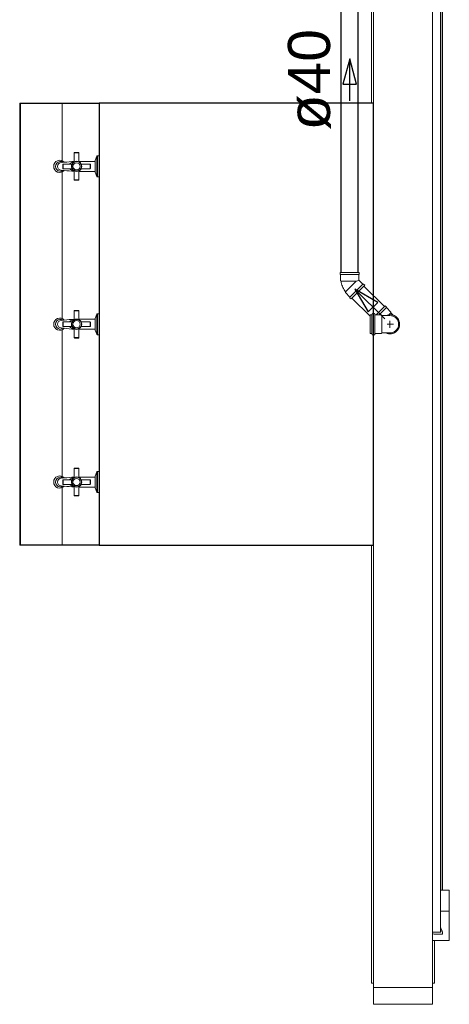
# Model space of a CAD drawing. Header units: millimetres. Extents: x 567 to 934, y -1 to 364.
# Tile 299 of 656: x 669.91 to 671.95, y 219.95 to 224.63. Entities that reach past the tile are written whole.
import ezdxf

# ---------------------------------------------------------------- set-up
doc = ezdxf.new("R2010")
doc.units = ezdxf.units.MM
doc.header["$MEASUREMENT"] = 0
doc.linetypes.add('NULL', pattern=[0])
doc.layers.add('ARQ FINA', color=8, linetype='Continuous')
for name, color, linetype, lineweight in [('Simbolos', 14, 'Continuous', 20), ('Simbolos_int', 14, 'Continuous', 15), ('TQ-Condutos', 14, 'Continuous', 25), ('TQ-Sentido conduto', 14, 'Continuous', 30), ('TQ-Textos conduto', 7, 'Continuous', 9)]:
    doc.layers.add(name, color=color, linetype=linetype, lineweight=lineweight)
doc.styles.add('Arial', font='arial.ttf')

msp = doc.modelspace()

# ---------------------------------------------------------------- linework, layer by layer
at = {"layer": 'ARQ FINA', "lineweight": 5}
for p, q in [((671.8714, 220.0295), (671.8714, 228.4289)), ((671.8714, 226.2921), (671.8714, 220.2921)), ((671.9096, 220.2921), (671.9096, 226.2921)), ((671.9106, 226.0921), (671.9106, 220.4921)), ((671.9196, 220.4921), (671.9196, 226.0921)), ((671.9197, 220.4921), (671.9197, 226.0921)), ((671.5814, 225.4232), (671.5814, 224.2332)), ((671.5914, 225.4332), (671.5914, 220.0295)), ((669.9094, 224.2312), (669.9134, 224.2312)), ((669.9094, 224.2312), (669.9094, 222.1312)), ((669.9094, 224.2312), (670.2874, 224.2312)), ((669.9094, 224.2312), (669.9094, 224.2292)), ((670.2874, 224.2292), (669.9094, 224.2292)), ((669.9134, 224.2312), (669.9134, 222.1312)), ((670.1111, 224.2292), (670.1111, 223.9575)), ((671.5914, 224.2332), (670.2874, 224.2332)), ((670.2874, 224.2332), (670.2874, 222.1292)), ((670.2894, 224.2312), (670.2894, 222.1312)), ((671.5894, 224.2312), (670.2894, 224.2312)), ((671.5894, 222.1312), (671.5894, 224.2312)), ((670.1689, 223.9548), (670.1689, 223.995)), ((670.1908, 223.995), (670.1689, 223.995)), ((670.1709, 223.997), (670.1888, 223.997)), ((670.1908, 223.995), (670.1908, 223.9548)), ((670.2685, 223.9589), (670.2766, 223.9793)), ((670.2766, 223.8831), (670.2766, 223.9793)), ((670.2794, 223.9812), (670.2874, 223.9812)), ((670.2794, 223.9812), (670.2794, 223.8812)), ((670.121, 223.9508), (670.1069, 223.949)), ((670.114, 223.9222), (670.114, 223.9402)), ((670.116, 223.9422), (670.116, 223.9202)), ((670.1585, 223.9422), (670.116, 223.9422)), ((670.1908, 223.9548), (670.2685, 223.9548)), ((670.2012, 223.9422), (670.2437, 223.9422)), ((670.2437, 223.9422), (670.2437, 223.9202)), ((670.2457, 223.9222), (670.2457, 223.9402)), ((670.2685, 223.9548), (670.2685, 223.9589)), ((670.2685, 223.9548), (670.2685, 223.9076)), ((670.121, 223.9116), (670.1069, 223.9133)), ((670.1111, 223.9049), (670.1111, 223.2075)), ((670.116, 223.9202), (670.1585, 223.9202)), ((670.1689, 223.8673), (670.1689, 223.9076)), ((670.2685, 223.9076), (670.1908, 223.9076)), ((670.1908, 223.9076), (670.1908, 223.8673)), ((670.2437, 223.9202), (670.2012, 223.9202)), ((670.2685, 223.9034), (670.2685, 223.9076)), ((670.2766, 223.8831), (670.2685, 223.9034)), ((670.2874, 223.8812), (670.2794, 223.8812)), ((670.1689, 223.8673), (670.1908, 223.8673)), ((670.1888, 223.8653), (670.1709, 223.8653)), ((670.1689, 223.2048), (670.1689, 223.245)), ((670.1908, 223.245), (670.1689, 223.245)), ((670.1709, 223.247), (670.1888, 223.247)), ((670.1908, 223.245), (670.1908, 223.2048)), ((670.2685, 223.2089), (670.2766, 223.2293)), ((670.2766, 223.1331), (670.2766, 223.2293)), ((670.2794, 223.2312), (670.2874, 223.2312)), ((670.2794, 223.2312), (670.2794, 223.1312)), ((670.121, 223.2008), (670.1069, 223.199)), ((670.114, 223.1722), (670.114, 223.1902)), ((670.116, 223.1922), (670.116, 223.1702)), ((670.1585, 223.1922), (670.116, 223.1922)), ((670.1908, 223.2048), (670.2685, 223.2048)), ((670.2012, 223.1922), (670.2437, 223.1922)), ((670.2437, 223.1922), (670.2437, 223.1702)), ((670.2457, 223.1722), (670.2457, 223.1902)), ((670.2685, 223.2048), (670.2685, 223.2089)), ((670.2685, 223.2048), (670.2685, 223.1576)), ((670.121, 223.1616), (670.1069, 223.1633)), ((670.1111, 223.1549), (670.1111, 222.4575)), ((670.116, 223.1702), (670.1585, 223.1702)), ((670.1689, 223.1173), (670.1689, 223.1576)), ((670.2685, 223.1576), (670.1908, 223.1576)), ((670.1908, 223.1576), (670.1908, 223.1173)), ((670.2437, 223.1702), (670.2012, 223.1702)), ((670.2685, 223.1534), (670.2685, 223.1576)), ((670.2766, 223.1331), (670.2685, 223.1534)), ((670.2874, 223.1312), (670.2794, 223.1312)), ((670.1689, 223.1173), (670.1908, 223.1173)), ((670.1888, 223.1153), (670.1709, 223.1153)), ((670.1689, 222.4548), (670.1689, 222.495)), ((670.1908, 222.495), (670.1689, 222.495)), ((670.1709, 222.497), (670.1888, 222.497)), ((670.1908, 222.495), (670.1908, 222.4548)), ((670.2685, 222.4589), (670.2766, 222.4793)), ((670.2766, 222.3831), (670.2766, 222.4793)), ((670.2794, 222.4812), (670.2874, 222.4812)), ((670.2794, 222.4812), (670.2794, 222.3812)), ((670.121, 222.4508), (670.1069, 222.449)), ((670.114, 222.4222), (670.114, 222.4402)), ((670.116, 222.4422), (670.116, 222.4202)), ((670.1585, 222.4422), (670.116, 222.4422)), ((670.1908, 222.4548), (670.2685, 222.4548)), ((670.2012, 222.4422), (670.2437, 222.4422)), ((670.2437, 222.4422), (670.2437, 222.4202)), ((670.2457, 222.4222), (670.2457, 222.4402)), ((670.2685, 222.4548), (670.2685, 222.4589)), ((670.2685, 222.4548), (670.2685, 222.4076)), ((670.121, 222.4116), (670.1069, 222.4133)), ((670.1111, 222.4049), (670.1111, 222.1332)), ((670.116, 222.4202), (670.1585, 222.4202)), ((670.1689, 222.3673), (670.1689, 222.4076)), ((670.2685, 222.4076), (670.1908, 222.4076)), ((670.1908, 222.4076), (670.1908, 222.3673)), ((670.2437, 222.4202), (670.2012, 222.4202)), ((670.2685, 222.4034), (670.2685, 222.4076)), ((670.2766, 222.3831), (670.2685, 222.4034)), ((670.2874, 222.3812), (670.2794, 222.3812)), ((670.1689, 222.3673), (670.1908, 222.3673)), ((670.1888, 222.3653), (670.1709, 222.3653)), ((669.9094, 222.1332), (670.2874, 222.1332)), ((669.9094, 222.1332), (669.9094, 222.1312)), ((669.9134, 222.1312), (669.9094, 222.1312)), ((670.2874, 222.1312), (669.9094, 222.1312)), ((670.2874, 222.1292), (671.5914, 222.1292)), ((670.2894, 222.1312), (671.5894, 222.1312)), ((671.5814, 222.1292), (671.5814, 220.0495)), ((671.9514, 220.4921), (671.9096, 220.4921)), ((671.9514, 220.4521), (671.9514, 220.4921)), ((671.9514, 220.4521), (671.9514, 220.3921)), ((671.9514, 220.3921), (671.9096, 220.3921)), ((671.9514, 220.3521), (671.9514, 220.3921)), ((671.9514, 220.3521), (671.9514, 220.2521)), ((671.8714, 220.2921), (671.9096, 220.2921)), ((671.9106, 220.2921), (671.8714, 220.2921)), ((671.8714, 220.2921), (671.8714, 220.2901)), ((671.8794, 220.2821), (671.9196, 220.2821)), ((671.9106, 220.3121), (671.9106, 220.2921)), ((671.9514, 220.2521), (671.8714, 220.2521)), ((671.8814, 220.2521), (671.8814, 220.0495)), ((671.5914, 220.0495), (671.5814, 220.0495)), ((671.8814, 220.0495), (671.8714, 220.0495)), ((671.5914, 220.0295), (671.5914, 219.9495)), ((671.8714, 220.0295), (671.5914, 220.0295)), ((671.5914, 220.0295), (671.8714, 220.0295)), ((671.5914, 219.9495), (671.5914, 220.0295)), ((671.8714, 219.9495), (671.8714, 220.0295)), ((671.8714, 220.0295), (671.8714, 219.9495)), ((671.5914, 219.9495), (671.8714, 219.9495)), ((671.8714, 219.9495), (671.5914, 219.9495))]:
    msp.add_line(p, q, dxfattribs=at)
for centre, radius in [((670.1799, 223.9312), 0.023), ((670.1799, 223.9312), 0.0171), ((670.1799, 223.1812), 0.023), ((670.1799, 223.1812), 0.0171), ((670.1799, 222.4312), 0.023), ((670.1799, 222.4312), 0.0171)]:
    msp.add_circle(centre, radius, dxfattribs=at)
for centre, radius, start, end in [((670.1709, 223.995), 0.002, 90, 180), ((670.1888, 223.995), 0.002, 0, 90), ((670.2794, 223.9782), 0.003, 90, 158.3999), ((670.0999, 223.9312), 0.0288, 42.775, 317.2143), ((670.1032, 223.9312), 0.0231, 55.2469, 304.7531), ((670.1069, 223.9312), 0.0178, 90, 180), ((670.1069, 223.9312), 0.0178, 180, 270), ((670.116, 223.9402), 0.002, 90, 180), ((670.116, 223.9222), 0.002, 180, 270), ((670.2249, 223.0057), 0.9507, 93.3746, 96.2701), ((670.1743, 223.916), 0.0383, 98.1656, 136.9062), ((670.1733, 223.9312), 0.0184, 143.4959, 216.5041), ((670.1798, 223.9312), 0.0245, 26.6055, 153.3945), ((670.1585, 223.9442), 0.00201, 270, 330), ((670.2012, 223.9442), 0.00201, 210, 270), ((670.1864, 223.9312), 0.0184, 323.4959, 36.5041), ((670.2437, 223.9402), 0.002, 0, 90), ((670.2437, 223.9222), 0.002, 270, 0), ((670.2249, 224.8566), 0.9507, 263.7297, 266.6254), ((670.1743, 223.9464), 0.0383, 223.0938, 261.8344), ((670.1798, 223.9312), 0.0245, 206.6055, 333.3945), ((670.1798, 223.9312), 0.0245, 206.6055, 243.5722), ((670.1585, 223.9182), 0.00202, 36.1104, 90), ((670.2012, 223.9182), 0.00202, 90, 143.8896), ((670.2794, 223.8842), 0.003, 201.6001, 270), ((670.1709, 223.8673), 0.002, 180, 270), ((670.1888, 223.8673), 0.002, 270, 0), ((670.1709, 223.245), 0.002, 90, 180), ((670.1888, 223.245), 0.002, 0, 90), ((670.2794, 223.2282), 0.003, 90, 158.3999), ((670.0999, 223.1812), 0.0288, 42.775, 317.2143), ((670.1032, 223.1812), 0.0231, 55.2469, 304.7531), ((670.1069, 223.1812), 0.0178, 90, 180), ((670.1069, 223.1812), 0.0178, 180, 270), ((670.116, 223.1902), 0.002, 90, 180), ((670.2249, 222.2557), 0.9507, 93.3746, 96.2701), ((670.1743, 223.166), 0.0383, 98.1656, 136.9062), ((670.1733, 223.1812), 0.0184, 143.4959, 216.5041), ((670.1798, 223.1812), 0.0245, 26.6055, 153.3945), ((670.1585, 223.1942), 0.00201, 270, 330), ((670.2012, 223.1942), 0.00201, 210, 270), ((670.1864, 223.1812), 0.0184, 323.4959, 36.5041), ((670.2437, 223.1902), 0.002, 0, 90), ((670.116, 223.1722), 0.002, 180, 270), ((670.2249, 224.1066), 0.9507, 263.7297, 266.6254), ((670.1743, 223.1964), 0.0383, 223.0938, 261.8344), ((670.1798, 223.1812), 0.0245, 206.6055, 333.3945), ((670.1798, 223.1812), 0.0245, 206.6055, 243.5722), ((670.1585, 223.1682), 0.00202, 36.1104, 90), ((670.2012, 223.1682), 0.00202, 90, 143.8896), ((670.2437, 223.1722), 0.002, 270, 0), ((670.2794, 223.1342), 0.003, 201.6001, 270), ((670.1709, 223.1173), 0.002, 180, 270), ((670.1888, 223.1173), 0.002, 270, 0), ((670.1709, 222.495), 0.002, 90, 180), ((670.1888, 222.495), 0.002, 0, 90), ((670.2794, 222.4782), 0.003, 90, 158.3999), ((670.0999, 222.4312), 0.0288, 42.775, 317.2143), ((670.1032, 222.4312), 0.0231, 55.2469, 304.7531), ((670.1069, 222.4312), 0.0178, 90, 180), ((670.1069, 222.4312), 0.0178, 180, 270), ((670.116, 222.4402), 0.002, 90, 180), ((670.2249, 221.5057), 0.9507, 93.3746, 96.2701), ((670.1743, 222.416), 0.0383, 98.1656, 136.9062), ((670.1733, 222.4312), 0.0184, 143.4959, 216.5041), ((670.1798, 222.4312), 0.0245, 26.6055, 153.3945), ((670.1585, 222.4442), 0.00201, 270, 330), ((670.2012, 222.4442), 0.00201, 210, 270), ((670.1864, 222.4312), 0.0184, 323.4959, 36.5041), ((670.2437, 222.4402), 0.002, 0, 90), ((670.116, 222.4222), 0.002, 180, 270), ((670.2249, 223.3566), 0.9507, 263.7297, 266.6254), ((670.1743, 222.4464), 0.0383, 223.0938, 261.8344), ((670.1798, 222.4312), 0.0245, 206.6055, 333.3945), ((670.1798, 222.4312), 0.0245, 206.6055, 243.5722), ((670.1585, 222.4182), 0.00202, 36.1104, 90), ((670.2012, 222.4182), 0.00202, 90, 143.8896), ((670.2437, 222.4222), 0.002, 270, 0), ((670.2794, 222.3842), 0.003, 201.6001, 270), ((670.1709, 222.3673), 0.002, 180, 270), ((670.1888, 222.3673), 0.002, 270, 0), ((671.8794, 220.2901), 0.00799, 180, 270), ((671.8755, 220.2852), 0.0442, 355.9394, 37.4394)]:
    msp.add_arc(centre, radius, start, end, dxfattribs=at)
at = {"layer": 'Simbolos'}
for p, q in [((671.5237, 223.4275), (671.4325, 223.4275)), ((671.4325, 223.4275), (671.4325, 223.4195)), ((671.4325, 223.4195), (671.4345, 223.4175)), ((671.4345, 223.4175), (671.4345, 223.3875)), ((671.5237, 223.4195), (671.5217, 223.4175)), ((671.5217, 223.4175), (671.5217, 223.3906)), ((671.5237, 223.4275), (671.5237, 223.4195)), ((671.4345, 223.3875), (671.4369, 223.3851)), ((671.5492, 223.3659), (671.4847, 223.3014)), ((671.5407, 223.3715), (671.5217, 223.3906)), ((671.5435, 223.3715), (671.5407, 223.3715)), ((671.5492, 223.3659), (671.5435, 223.3715)), ((671.4578, 223.3311), (671.4578, 223.3345)), ((671.4791, 223.3099), (671.4578, 223.3311)), ((671.4791, 223.3071), (671.4791, 223.3099)), ((671.4847, 223.3014), (671.4791, 223.3071)), ((671.6465, 223.2686), (671.6032, 223.2253)), ((671.6465, 223.2686), (671.6522, 223.2629)), ((671.5754, 223.2253), (671.5754, 223.1371)), ((671.5754, 223.2253), (671.5816, 223.2253)), ((671.5844, 223.2298), (671.5836, 223.2268)), ((671.5863, 223.2313), (671.5959, 223.2313)), ((671.5979, 223.2295), (671.5981, 223.2271)), ((671.6, 223.2253), (671.6284, 223.2253)), ((671.6284, 223.2253), (671.6313, 223.2224)), ((671.6499, 223.2224), (671.6313, 223.2224)), ((671.6694, 223.2224), (671.6499, 223.2224)), ((671.6522, 223.2629), (671.6522, 223.2601)), ((671.6522, 223.2601), (671.6734, 223.2389)), ((671.6734, 223.2389), (671.6734, 223.2355)), ((671.6848, 223.2241), (671.6734, 223.2355)), ((671.5754, 223.1371), (671.5816, 223.1371)), ((671.5844, 223.1326), (671.5836, 223.1356)), ((671.5863, 223.1311), (671.5959, 223.1311)), ((671.5979, 223.1329), (671.5981, 223.1353)), ((671.6, 223.1371), (671.6284, 223.1371)), ((671.6284, 223.1371), (671.6313, 223.14)), ((671.6499, 223.14), (671.6313, 223.14)), ((671.6694, 223.14), (671.6499, 223.14))]:
    msp.add_line(p, q, dxfattribs=at)
for points in [[(671.4369, 223.3851), (671.438, 223.3791), (671.4394, 223.3731), (671.4412, 223.3672), (671.4432, 223.3614), (671.4456, 223.3557), (671.4482, 223.3502), (671.4511, 223.3448), (671.4544, 223.3396), (671.4578, 223.3345)], [(671.5816, 223.2253), (671.5819, 223.2253), (671.5822, 223.2254), (671.5825, 223.2255), (671.5827, 223.2256), (671.583, 223.2258), (671.5832, 223.226), (671.5833, 223.2262), (671.5835, 223.2265), (671.5836, 223.2268)], [(671.5863, 223.2313), (671.586, 223.2313), (671.5857, 223.2312), (671.5855, 223.2311), (671.5852, 223.2309), (671.585, 223.2308), (671.5848, 223.2306), (671.5846, 223.2303), (671.5845, 223.2301), (671.5844, 223.2298)], [(671.5979, 223.2295), (671.5978, 223.2298), (671.5977, 223.2301), (671.5975, 223.2304), (671.5973, 223.2306), (671.5971, 223.2309), (671.5968, 223.231), (671.5965, 223.2312), (671.5962, 223.2312), (671.5959, 223.2313)], [(671.598, 223.2271), (671.5981, 223.2268), (671.5982, 223.2265), (671.5984, 223.2262), (671.5986, 223.2259), (671.5988, 223.2257), (671.5991, 223.2255), (671.5994, 223.2254), (671.5997, 223.2253), (671.6, 223.2253)], [(671.6694, 223.14), (671.6766, 223.1406), (671.6835, 223.1425), (671.69, 223.1455), (671.6959, 223.1496), (671.701, 223.1547), (671.7051, 223.1606), (671.7081, 223.1671), (671.71, 223.174), (671.7106, 223.1812), (671.71, 223.1883), (671.7081, 223.1953), (671.7051, 223.2018), (671.701, 223.2076), (671.6959, 223.2127), (671.69, 223.2168), (671.6835, 223.2199), (671.6766, 223.2217), (671.6694, 223.2224)], [(671.5836, 223.1356), (671.5835, 223.1359), (671.5833, 223.1361), (671.5832, 223.1364), (671.583, 223.1366), (671.5827, 223.1367), (671.5825, 223.1369), (671.5822, 223.137), (671.5819, 223.1371), (671.5816, 223.1371)], [(671.5844, 223.1326), (671.5845, 223.1323), (671.5846, 223.132), (671.5848, 223.1318), (671.585, 223.1316), (671.5852, 223.1314), (671.5855, 223.1313), (671.5857, 223.1312), (671.586, 223.1311), (671.5863, 223.1311)], [(671.5959, 223.1311), (671.5962, 223.1311), (671.5965, 223.1312), (671.5968, 223.1313), (671.5971, 223.1315), (671.5973, 223.1317), (671.5975, 223.132), (671.5977, 223.1323), (671.5978, 223.1326), (671.5979, 223.1329)], [(671.6, 223.1371), (671.5997, 223.137), (671.5994, 223.137), (671.5991, 223.1368), (671.5988, 223.1367), (671.5986, 223.1364), (671.5984, 223.1362), (671.5982, 223.1359), (671.5981, 223.1356), (671.598, 223.1353)]]:
    msp.add_lwpolyline(points, dxfattribs=at)
at = {"layer": 'Simbolos_int'}
for p, q in [((671.5217, 223.4175), (671.4345, 223.4175)), ((671.4369, 223.3851), (671.5085, 223.3851)), ((671.5085, 223.3851), (671.4578, 223.3345)), ((671.4791, 223.3099), (671.5407, 223.3715)), ((671.5085, 223.3851), (671.5143, 223.3875)), ((671.5143, 223.3875), (671.5217, 223.3906)), ((671.5832, 223.1371), (671.5832, 223.2253)), ((671.5982, 223.1371), (671.5982, 223.2253)), ((671.6522, 223.2601), (671.6174, 223.2253)), ((671.6313, 223.14), (671.6313, 223.2224)), ((671.6734, 223.2355), (671.6644, 223.2265)), ((671.6855, 223.1812), (671.6566, 223.1812)), ((671.6694, 223.1978), (671.6694, 223.1635))]:
    msp.add_line(p, q, dxfattribs=at)
for points in [[(671.6499, 223.14), (671.6562, 223.1375), (671.6629, 223.1361), (671.6696, 223.1356), (671.6764, 223.1361), (671.683, 223.1377), (671.6893, 223.1402), (671.6952, 223.1436), (671.7005, 223.1478), (671.7051, 223.1528), (671.7089, 223.1584), (671.7119, 223.1646), (671.7139, 223.1711), (671.7149, 223.1778), (671.7149, 223.1846), (671.7139, 223.1913), (671.7119, 223.1978), (671.7089, 223.2039), (671.7051, 223.2095), (671.7005, 223.2145), (671.6952, 223.2188), (671.6893, 223.2222), (671.683, 223.2247), (671.6764, 223.2262), (671.6696, 223.2268), (671.6629, 223.2263), (671.6562, 223.2248), (671.6499, 223.2224)], [(671.6499, 223.14), (671.655, 223.1379), (671.6602, 223.1365), (671.6657, 223.1357), (671.6711, 223.1356), (671.6766, 223.1361), (671.6819, 223.1373), (671.6871, 223.1391), (671.692, 223.1416), (671.6966, 223.1445), (671.7008, 223.1481), (671.7045, 223.1521), (671.7077, 223.1565), (671.7104, 223.1612), (671.7125, 223.1663), (671.714, 223.1716), (671.7148, 223.177), (671.715, 223.1824), (671.7145, 223.1879), (671.7134, 223.1932), (671.7116, 223.1984), (671.7093, 223.2034), (671.7063, 223.208), (671.7028, 223.2122), (671.6989, 223.216), (671.6945, 223.2193), (671.6898, 223.222), (671.6847, 223.2241)]]:
    msp.add_lwpolyline(points, dxfattribs=at)
at = {"layer": 'TQ-Condutos'}
for p, q in [((671.4381, 223.4275), (671.4381, 225.1755)), ((671.5181, 223.4275), (671.5181, 225.1755)), ((671.6426, 223.2646), (671.5452, 223.3619)), ((671.5754, 223.2186), (671.4887, 223.3054))]:
    msp.add_line(p, q, dxfattribs=at)
at = {"layer": 'TQ-Sentido conduto'}
for p, q in [((671.4781, 224.4428), (671.4457, 224.3221)), ((671.5104, 224.3221), (671.4781, 224.4428)), ((671.4457, 224.3221), (671.5104, 224.3221)), ((671.503, 223.3476), (671.5655, 223.2393)), ((671.6113, 223.2851), (671.503, 223.3476)), ((671.5655, 223.2393), (671.6113, 223.2851))]:
    msp.add_line(p, q, dxfattribs=at)
for points in [[(671.4781, 224.2428), (671.4781, 224.4428)], [(671.6445, 223.2061), (671.503, 223.3476)]]:
    msp.add_lwpolyline(points, dxfattribs=at)

# ---------------------------------------------------------------- texts
at = {"layer": 'TQ-Textos conduto', "linetype": 'NULL', "insert": (671.3898, 224.3428), "char_height": 0.2, "width": 0.962805, "attachment_point": 8, "rotation": 90.0002, "line_spacing_factor": 0.6, "style": 'Arial'}
msp.add_mtext('ø40', dxfattribs=at)

doc.saveas('drawing.dxf')
